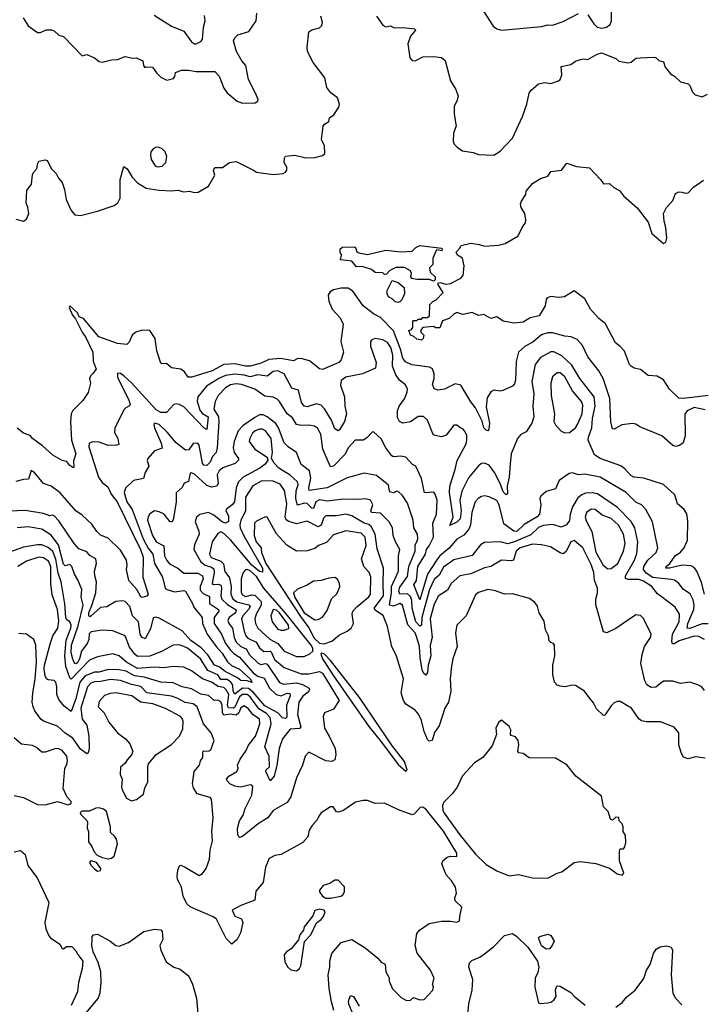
# Model space of a CAD drawing. Extents: x 1603745 to 1745082, y 385868 to 533966.
# Tile 263 of 646: x 1688831 to 1693263, y 420854 to 427243. Entities that reach past the tile are written whole.
import ezdxf

# ---------------------------------------------------------------- set-up
doc = ezdxf.new("R2010")
doc.units = 0

msp = doc.modelspace()

# ---------------------------------------------------------------- linework, layer by layer
at = {"layer": '0CON20XD'}
for points in [[(1692515, 427274.2), (1692552.5, 427215), (1692575, 427193.8), (1692605, 427186.8), (1692635.8, 427194.2), (1692658.4, 427211.6), (1692668.5, 427235), (1692670.5, 427375)], [(1691814.1, 427334.1), (1691901.1, 427201.1), (1691925, 427182.5), (1691955, 427174.4), (1692215, 427197.4), (1692255, 427208.6), (1692285, 427207.5), (1692355, 427229.8), (1692455, 427282.9)], [(1688805, 425949.4), (1688854.3, 425935.7), (1688875, 425948.8), (1688889.2, 425985), (1688884.2, 426024.2), (1688872.5, 426055), (1688876.7, 426135), (1688906.7, 426175), (1688913.3, 426235), (1688919.3, 426250.7), (1688942.5, 426275), (1688947.3, 426312.7), (1688955, 426323.8), (1688995, 426332.5), (1689009.3, 426329.3), (1689035.9, 426275.9), (1689066.7, 426245), (1689082, 426215), (1689106.2, 426186.2), (1689121.8, 426141.8), (1689132.9, 426075), (1689165, 426005.5), (1689187.2, 425977.2), (1689225, 425971.4), (1689335, 425999.2), (1689443.7, 426036.3), (1689466.7, 426053.3), (1689481.3, 426085), (1689482.3, 426205), (1689505, 426290), (1689527.1, 426275), (1689560.9, 426220.9), (1689595, 426184), (1689650.3, 426150.3), (1689734.3, 426135.7), (1689815, 426131.4), (1689855, 426135.8), (1689895, 426126.2), (1689930.7, 426130.7), (1689961.2, 426121.2), (1689987.3, 426122.7), (1690055, 426162.5), (1690095.7, 426234.3), (1690087.5, 426265), (1690095, 426283.8), (1690145, 426284), (1690190, 426315), (1690235, 426322.5), (1690342.5, 426267.5), (1690365, 426252.9), (1690475, 426238.6), (1690540, 426245), (1690555, 426252.5), (1690563, 426267), (1690563.3, 426285), (1690546.4, 426316.4), (1690546.7, 426345), (1690555, 426356.7), (1690615, 426364), (1690685, 426347.1), (1690745, 426348), (1690795, 426362), (1690808.8, 426375), (1690807.1, 426425), (1690787.5, 426465), (1690797.7, 426552.3), (1690805.9, 426564.1), (1690835, 426582.5), (1690840, 426605), (1690867.5, 426625), (1690900, 426675), (1690903.8, 426695), (1690890.8, 426735), (1690849.1, 426769.1), (1690821.8, 426801.8), (1690810, 426865), (1690734, 426964), (1690697.2, 427037.2), (1690693.8, 427065), (1690706.4, 427163.6), (1690724.2, 427175.8), (1690775, 427190), (1690788.8, 427205), (1690793.8, 427225), (1690783.8, 427265)], [(1688853.1, 427255), (1688885, 427203.3), (1688945, 427160), (1688965, 427158.8), (1689002.3, 427177.7), (1689035.9, 427175.9), (1689055, 427170), (1689085, 427141.2), (1689115, 427134), (1689235, 427007.5), (1689266.4, 427016.4), (1689315, 426996), (1689345, 426972), (1689365, 426968), (1689425, 426982), (1689465, 426984), (1689515, 427004.2), (1689565, 426992.5), (1689586.1, 426996.1), (1689630, 426975), (1689632.5, 426945), (1689641.7, 426931.7), (1689655, 426937.5), (1689692.5, 426935), (1689717, 426897), (1689745, 426870), (1689785, 426850), (1689828.3, 426861.7), (1689837, 426873), (1689840.7, 426899.3), (1689880, 426915), (1689925, 426915.7), (1689975, 426905.8), (1690095, 426907.1), (1690125, 426876.7), (1690155, 426798.8), (1690175, 426768), (1690240, 426715), (1690275, 426700.8), (1690357.6, 426702.4), (1690374, 426715), (1690377.1, 426725), (1690360, 426765), (1690314.3, 426855), (1690296, 426945), (1690271.9, 426975), (1690236.9, 427036.9), (1690217.5, 427105), (1690225, 427124), (1690245, 427144), (1690316.7, 427165), (1690364, 427236), (1690368, 427285)], [(1689702.2, 427272.2), (1689815, 427200), (1689895, 427167.1), (1689945, 427100), (1689965, 427086), (1689975, 427086), (1690005, 427100.8), (1690016.7, 427115), (1690021.5, 427195), (1690032.7, 427235), (1690029.1, 427269.1)], [(1691144.5, 427264.5), (1691185, 427206.2), (1691205, 427196.7), (1691235, 427202.5), (1691259.3, 427189.3), (1691315, 427192.5), (1691393, 427183), (1691396.7, 427175), (1691364, 427135), (1691346.7, 427085), (1691360, 426995), (1691375, 426977.5), (1691395, 426976.7), (1691445, 427001.4), (1691515, 427004.2), (1691565, 426997.5), (1691588.8, 426978.8), (1691624, 426845), (1691659.2, 426789.2), (1691673, 426747), (1691665.8, 426715), (1691647.7, 426682.3), (1691647.1, 426635), (1691656.4, 426576.4), (1691660, 426555), (1691643.6, 426506.4), (1691640.8, 426455), (1691647.8, 426435), (1691668.1, 426415), (1691702.7, 426392.7), (1691770.5, 426380.5), (1691805, 426368), (1691905, 426363.8), (1691945, 426390), (1692026.4, 426473.6), (1692090, 426615), (1692118.5, 426695), (1692134.6, 426765.4), (1692145, 426783.8), (1692195, 426826.2), (1692235, 426835.7), (1692275, 426829.2), (1692323.8, 426845), (1692334.4, 426855.6), (1692345.5, 426884.5), (1692340.7, 426939.3), (1692405, 426951.2), (1692435, 426973.8), (1692465.9, 426984.1), (1692485, 426988), (1692515, 426983.8), (1692575, 427019.2), (1692603.4, 427026.6), (1692695, 426990), (1692715, 426973.3), (1692775, 426963.3), (1692795, 426967.5), (1692825, 426992), (1692854.2, 426994.2)], [(1692854.2, 426994.2), (1692945, 426998.8), (1692957.5, 426995), (1692975, 426977.5), (1693005, 426970), (1693016.7, 426935), (1693050.5, 426890.5), (1693075.8, 426875.8), (1693115, 426840), (1693165, 426826.2), (1693175.6, 426815.6), (1693192.7, 426772.7), (1693210, 426755), (1693255, 426741.2), (1693291.2, 426758.8)], [(1689725, 426288.8), (1689755, 426291.8), (1689778.1, 426315), (1689785.7, 426355), (1689774.3, 426384.3), (1689754.3, 426404.3), (1689735, 426414.2), (1689714.5, 426415.5), (1689695, 426405.7), (1689680.9, 426385), (1689677.9, 426365), (1689683.8, 426335), (1689709.2, 426295), (1689725, 426288.8)], [(1693295, 424803.9), (1693134.7, 424784.7), (1693105, 424786), (1693043.8, 424845), (1693005, 424906.7), (1692965, 424928.8), (1692905, 424933.8), (1692855, 424972.5), (1692815, 424980.8), (1692795, 424994.2), (1692785, 425006.2), (1692751.2, 425091.2), (1692725, 425123.3), (1692694, 425145), (1692630, 425270), (1692585, 425304.4), (1692532.2, 425365), (1692495, 425431.2), (1692425, 425483.3), (1692362.5, 425445), (1692325, 425439.5), (1692275, 425446), (1692251.7, 425438.3), (1692243.9, 425426.1), (1692238.8, 425385), (1692198, 425322), (1692141.2, 425308.8), (1692095, 425280.8), (1692034.4, 425274.4), (1691966.1, 425286.1), (1691925, 425313.8), (1691885, 425303.8), (1691839.3, 425329.3), (1691805, 425323.3), (1691765, 425342.5), (1691705, 425330), (1691665, 425343.3), (1691647.5, 425335), (1691615, 425303.3), (1691571.7, 425288.3), (1691555, 425242.5), (1691526.7, 425243.3), (1691515, 425252.5), (1691443.6, 425246.4), (1691430, 425225), (1691433, 425213), (1691450, 425195), (1691447.5, 425175), (1691437, 425163), (1691405, 425170), (1691387, 425187), (1691365, 425196.7), (1691353.8, 425225), (1691369.3, 425230.7), (1691380, 425245), (1691380, 425285), (1691385, 425290), (1691405, 425290), (1691415, 425300), (1691435, 425300), (1691445, 425310), (1691475, 425310), (1691488.3, 425321.7), (1691490, 425395), (1691510, 425415), (1691530, 425425), (1691577, 425473), (1691543, 425523), (1691545, 425532.5), (1691555, 425538), (1691595, 425526.7), (1691625, 425531.2), (1691690, 425565), (1691707, 425583), (1691712.5, 425645), (1691702.5, 425695), (1691670, 425715), (1691660, 425735), (1691683, 425757), (1691693.3, 425776.7), (1691755, 425792.5), (1691810, 425785), (1691845, 425773.3), (1691935, 425779.4), (1691978.9, 425791.1), (1692060.9, 425839.1), (1692096.2, 425905), (1692110, 425925), (1692113.3, 425945), (1692106.2, 425985), (1692082.5, 426025), (1692078, 426045), (1692084.1, 426065.9), (1692111.7, 426108.3), (1692115, 426130), (1692155, 426180), (1692208.3, 426211.7), (1692255, 426227.5), (1692275, 426257.5), (1692343.6, 426266.4), (1692378.3, 426311.7), (1692440.7, 426290.7), (1692525, 426281.2), (1692596.7, 426205), (1692615, 426176.7), (1692655, 426178.8), (1692683.4, 426153.4), (1692718.8, 426135), (1692745, 426100), (1692835, 426022), (1692905, 425928.8), (1692930, 425855), (1693005, 425791.2), (1693020.7, 425799.3), (1693027.5, 425825), (1693019.5, 425895), (1693008.5, 425935), (1693006, 425985), (1693025, 426023.8), (1693065, 426070), (1693082.5, 426115), (1693103.6, 426126.4), (1693123.8, 426123.8), (1693145, 426116), (1693165, 426120), (1693200, 426155), (1693265, 426201.4)], [(1691515, 425546.2), (1691485, 425557.5), (1691405, 425556.2), (1691373.8, 425563.8), (1691366.7, 425575), (1691371.2, 425595), (1691365, 425613.3), (1691325, 425635.8), (1691270, 425635), (1691230, 425615), (1691208.3, 425591.7), (1691195, 425590), (1691185, 425600), (1691135, 425602.5), (1691111.7, 425621.7), (1691051.7, 425641.7), (1691015, 425640), (1690985, 425676.7), (1690910, 425685), (1690917.5, 425715), (1690907.5, 425735), (1690907.5, 425755), (1690923.9, 425766.1), (1690999.3, 425769.3), (1691007.5, 425765), (1691017, 425737), (1691029.3, 425729.3), (1691085, 425720), (1691205, 425747.5), (1691305, 425737.5), (1691375, 425740), (1691400, 425765), (1691425, 425777.5), (1691565, 425760), (1691570, 425755), (1691567, 425743), (1691535, 425750), (1691530, 425745), (1691510, 425695), (1691510, 425655), (1691488.3, 425631.7), (1691492.5, 425605), (1691523.9, 425573.9), (1691523.8, 425555), (1691515, 425546.2)], [(1691283, 425407), (1691265, 425411.2), (1691245, 425432.5), (1691222.5, 425445), (1691212.5, 425465), (1691212.5, 425485), (1691245, 425550), (1691285, 425537.5), (1691322.5, 425505), (1691326.4, 425463.6), (1691307.5, 425425), (1691295, 425412.5), (1691283, 425407)], [(1693275, 424711.4), (1693205, 424725.7), (1693157.9, 424705), (1693144, 424684), (1693146.5, 424543.5), (1693133.5, 424496.5), (1693109.7, 424480.3), (1693085, 424474.3), (1693065, 424480), (1692995, 424543.6), (1692851.1, 424601.1), (1692825, 424619.2), (1692805, 424622.9), (1692735, 424614.3), (1692685, 424586.7), (1692675, 424587.5), (1692663.8, 424633.8), (1692656.1, 424785), (1692614.8, 424914.8), (1692586.4, 424965), (1692515.3, 425055.3), (1692479.5, 425129.5), (1692445, 425167.5), (1692405.6, 425185.6), (1692365, 425188.9), (1692285, 425210), (1692255, 425210.4), (1692215, 425198.5), (1692158.6, 425151.4), (1692107.1, 425125), (1692065.5, 425085), (1692048.7, 425025), (1692046, 424904), (1692040, 424880), (1692025, 424865.6), (1691963.4, 424836.6), (1691945, 424833.3), (1691905, 424839.2), (1691885, 424828), (1691861.1, 424788.9), (1691855, 424730), (1691877.7, 424625), (1691873.3, 424586.7), (1691865, 424576), (1691855, 424579.2), (1691840.5, 424595), (1691828.3, 424638.3), (1691785.8, 424725), (1691755, 424763.1), (1691690.4, 424870.4), (1691655, 424880.4), (1691585, 424844.4), (1691545, 424838.6), (1691517.3, 424847.3), (1691507.5, 424877.5), (1691518.4, 424915), (1691518.3, 424945), (1691507, 424977), (1691487.1, 424987.1), (1691373.1, 425003.1), (1691333, 425023), (1691315.9, 425045.9), (1691300.6, 425105), (1691254.9, 425224.9), (1691169.8, 425309.8), (1691125, 425333.6), (1691057.4, 425385), (1690991.6, 425481.6), (1690959.5, 425500.5), (1690915, 425500.5), (1690865, 425490.8), (1690842.7, 425477.3), (1690831.6, 425455), (1690835.3, 425415.3), (1690857.1, 425365), (1690908.1, 425308.1), (1690927.5, 425267.5), (1690912.6, 425155), (1690929.5, 425085), (1690915.4, 425035), (1690900.7, 425019.3), (1690795, 424972.5), (1690775, 424978), (1690708.7, 425028.7), (1690661.3, 425041.3), (1690635, 425043.5), (1690605, 425028.8), (1690523.6, 425043.6), (1690445, 425036.8), (1690396.1, 425013.9), (1690325, 424995.2), (1690295, 424995.2), (1690225, 425010), (1690155, 425005.6), (1690079.4, 424965), (1689947.4, 424922.6), (1689922.2, 424922.2), (1689898.5, 424958.5), (1689875, 424974.7), (1689815, 424984.5), (1689782.1, 425012.1), (1689755, 425009.4), (1689745, 425014.2), (1689720.8, 425095), (1689710, 425175), (1689675, 425225.8), (1689625, 425229.1), (1689583.2, 425215), (1689559.6, 425195), (1689539.8, 425150.2), (1689525, 425136.2), (1689465, 425141.9), (1689344.3, 425184.3), (1689245, 425303.2), (1689215.5, 425315.5), (1689205, 425341.1), (1689155, 425386.2), (1689151.2, 425375), (1689172.9, 425325), (1689191.8, 425301.8), (1689235, 425215.4), (1689260.3, 425180.3), (1689303.9, 425085), (1689307.7, 425027.7), (1689326, 424975), (1689305, 424946.7), (1689291.2, 424935), (1689283.8, 424915), (1689290, 424885), (1689275, 424823.8), (1689239.1, 424770.9), (1689175, 424706.7), (1689164.5, 424685.5), (1689160.8, 424635), (1689166.3, 424515), (1689193.5, 424425), (1689178.8, 424381.2), (1689182.5, 424337.5), (1689175, 424337.5), (1689155, 424350.6), (1689136.8, 424376.8), (1689105, 424383.1), (1689045, 424416.7), (1688978.6, 424478.6), (1688913.8, 424525), (1688898, 424545), (1688855, 424559.4), (1688815, 424591.5)], [(1693271.5, 423515), (1693251.9, 423591.9), (1693222.3, 423665), (1693205, 423688.3), (1693185, 423699.8), (1693126.3, 423703.7), (1693043.8, 423683.8), (1693020, 423685), (1693022.5, 423695), (1693045.4, 423714.6), (1693080, 423765), (1693115, 423788.7), (1693139.2, 423815), (1693160, 423865), (1693162.1, 423992.1), (1693155.7, 424035.7), (1693140, 424065), (1693095, 424101.2), (1693078.9, 424158.9), (1693005, 424227.8), (1692877.4, 424267.4), (1692813.5, 424273.5), (1692792.9, 424285), (1692755, 424328.8), (1692728.5, 424348.5), (1692595, 424394.6), (1692558.5, 424418.5), (1692515.9, 424515), (1692517.8, 424535), (1692541, 424595), (1692544.8, 424655), (1692561.5, 424735), (1692555.3, 424795), (1692463.2, 424915), (1692411, 425001), (1692345, 425061.8), (1692295, 425086.7), (1692275, 425088.7), (1692208.5, 425051.5), (1692173.9, 425005), (1692152.4, 424895), (1692164.1, 424815), (1692158.8, 424735), (1692164.5, 424665.5), (1692152, 424625), (1692115, 424567.5), (1692079.5, 424550.5), (1692058, 424525), (1692017.5, 424425), (1692010.8, 424359.2), (1692005.4, 424275), (1691992.4, 424215), (1691993.6, 424166.4), (1691985, 424158.9), (1691965, 424179.2), (1691948.3, 424228.3), (1691909.2, 424305), (1691875, 424351.6), (1691845, 424366.1), (1691825, 424362.2), (1691805, 424347.9), (1691740.7, 424269.3), (1691696.4, 424183.6), (1691684.8, 424125), (1691692.7, 424055), (1691686.7, 424005), (1691665, 423982.7), (1691620.5, 423960.5), (1691641.6, 424015), (1691617.8, 424175), (1691620, 424215), (1691655.2, 424324.8), (1691666.7, 424383.3), (1691725, 424490.8), (1691730.9, 424515), (1691728.9, 424545), (1691719.1, 424569.1), (1691705.4, 424585.4), (1691685, 424595.8), (1691665, 424611.2), (1691645, 424611.2), (1691595, 424547.1), (1691565, 424535.8), (1691525, 424543.8), (1691512, 424552), (1691474.6, 424645), (1691449.1, 424669.1), (1691415, 424667.7), (1691365, 424632.4), (1691315.7, 424625.7), (1691294.2, 424635), (1691280.9, 424660.9), (1691279.7, 424705), (1691290.6, 424735), (1691325, 424783.1), (1691342.7, 424825), (1691344.5, 424845), (1691333.1, 424873.1), (1691293.1, 424903.1), (1691269.1, 424939.1), (1691248.6, 424995), (1691250.8, 425065), (1691237.5, 425115), (1691215, 425148.2), (1691185, 425165.9), (1691135, 425173.5), (1691114.6, 425165.4), (1691105.5, 425154.5), (1691106.2, 425125), (1691142, 425018), (1691137.5, 424982.5), (1691053.3, 424945), (1690945, 424922.5), (1690915, 424900.8), (1690910.8, 424870.8), (1690937.1, 424795), (1690938.1, 424735), (1690949.2, 424685), (1690937.1, 424635), (1690905, 424580.8), (1690895, 424575.6), (1690875, 424588.6), (1690852.8, 424645), (1690807.5, 424717.5), (1690785, 424742.2), (1690755, 424750.8), (1690695, 424731.6), (1690675, 424735.3), (1690658.5, 424758.5), (1690639.1, 424839.1), (1690595, 424851.1), (1690545.2, 424945.2), (1690505, 424965.3), (1690475, 424959.6), (1690435, 424928.8), (1690375, 424937.4), (1690325, 424926), (1690285, 424937), (1690225, 424942.4), (1690166, 424934), (1690121.2, 424915), (1690042.5, 424865), (1689985.5, 424795), (1689981.2, 424765), (1690001, 424705), (1690015, 424687.6), (1690051.9, 424665), (1690045, 424584.2), (1690025, 424594.8), (1689895, 424730), (1689865, 424746.6), (1689845, 424750), (1689830, 424745), (1689783.3, 424695), (1689745, 424694.5), (1689715, 424712.2), (1689556.4, 424886.4), (1689505, 424932.8), (1689485, 424946.1), (1689465, 424950), (1689465, 424920.8), (1689535, 424780.4), (1689546.2, 424745), (1689543.1, 424736.9), (1689518, 424725), (1689507.1, 424712.9), (1689446.7, 424595), (1689445.6, 424565), (1689466.9, 424525), (1689473.1, 424486.9), (1689458.9, 424481.1), (1689405, 424480), (1689345, 424501.8), (1689305, 424504.5), (1689281.1, 424495), (1689278.3, 424471.7), (1689341.4, 424275), (1689365, 424240.2), (1689401.8, 424211.8), (1689423, 424165), (1689462.5, 424115), (1689614.4, 423805), (1689630.2, 423755), (1689629.4, 423625), (1689663.6, 423516.4), (1689655, 423502.5), (1689625, 423493.8), (1689615, 423498.8), (1689590.5, 423545), (1689537.5, 423605), (1689522.5, 423675), (1689528, 423705), (1689522.2, 423735), (1689485, 423801.4), (1689405, 423879.4), (1689355, 423899.2), (1689331.2, 423921.2), (1689298.8, 423968.8), (1689235, 424027.5), (1689195.3, 424055.3), (1689092.5, 424172.5), (1689035, 424215.5), (1688985, 424233.9), (1688925, 424306.3), (1688905, 424317.5), (1688888.5, 424261.5), (1688855, 424260), (1688805, 424246.7)], [(1692365, 424562.1), (1692395, 424564.5), (1692435, 424595.4), (1692450.3, 424619.7), (1692477.6, 424685), (1692482.5, 424742.5), (1692473.6, 424765), (1692415.2, 424835), (1692365, 424926), (1692335, 424950.7), (1692315, 424951.5), (1692285, 424925.6), (1692273.8, 424885), (1692276.5, 424805), (1692298.4, 424685), (1692294.7, 424635), (1692303.8, 424615), (1692342, 424572), (1692365, 424562.1)], [(1693295, 423322.9), (1693255, 423323.9), (1693175, 423293.3), (1693159.6, 423295), (1693163.9, 423325), (1693202, 423415), (1693204.8, 423445), (1693198.2, 423478.2), (1693177.3, 423517.3), (1693135.4, 423545.4), (1693105, 423585.6), (1693075.8, 423605.8), (1693055, 423609.6), (1692935, 423623.4), (1692892.5, 423652.5), (1692875.8, 423675), (1692878.4, 423695), (1692903, 423737), (1692957.9, 423785), (1692968.5, 423815), (1692933.8, 423985), (1692890, 424065), (1692861.9, 424095), (1692825, 424112.7), (1692763.3, 424175), (1692594, 424274), (1692495, 424294.7), (1692455, 424288.9), (1692415, 424302.5), (1692392.4, 424297.6), (1692328.1, 424251.9), (1692305, 424198), (1692245, 424180.6), (1692209.8, 424150.2), (1692202.5, 424135), (1692210, 424095), (1692200.7, 424035), (1692185, 424016.8), (1692127, 423983), (1692102.2, 423967.8), (1692055, 423922.1), (1692035, 423924.1), (1691970.6, 423970.6), (1691939.5, 424095), (1691925, 424122.7), (1691875, 424146.7), (1691845, 424152.5), (1691825, 424149.5), (1691802.9, 424135), (1691784.4, 424115), (1691762.3, 424045), (1691753.8, 423965), (1691742.9, 423937.1), (1691711.3, 423898.7), (1691665, 423871.6), (1691615.9, 423814.1), (1691555.5, 423765), (1691535, 423737.1), (1691474.7, 423645.3), (1691425, 423479.5), (1691386.4, 423575), (1691403.3, 423605), (1691411.8, 423695), (1691461, 423775), (1691468.1, 423805), (1691485, 423828.8), (1691513.2, 423885), (1691509.3, 423975), (1691533.6, 424035), (1691538.2, 424125), (1691525.6, 424165), (1691515, 424177.1), (1691455, 424173.3), (1691435.3, 424265), (1691400, 424345), (1691377.2, 424357.2), (1691335, 424404.4), (1691301.4, 424411.4), (1691255, 424407.2), (1691242.5, 424412.5), (1691204.5, 424465), (1691175, 424524), (1691125, 424568.8), (1691115, 424566.2), (1691080.7, 424529.3), (1691058.8, 424515), (1691005, 424514.5), (1690962.7, 424467.3), (1690938, 424422), (1690865, 424346.5), (1690845, 424342), (1690796.7, 424456.7), (1690782.6, 424552.6), (1690762.2, 424592.2), (1690741.2, 424605), (1690705, 424611.8), (1690655, 424608.8), (1690626.4, 424616.4), (1690598.9, 424658.9), (1690564, 424685), (1690516.1, 424765), (1690499.9, 424779.9), (1690474.1, 424794.1), (1690420.7, 424800.7), (1690355.2, 424845.2), (1690269.4, 424875), (1690235, 424880.3), (1690197.5, 424872.5), (1690165, 424853.7), (1690117.9, 424805), (1690097.4, 424765), (1690090.3, 424715), (1690119.2, 424665), (1690122.5, 424635), (1690111.7, 424465), (1690105.2, 424434.8), (1690081.3, 424408.7), (1690065, 424370.8), (1690045, 424351.2), (1690025, 424351.9), (1690015.4, 424365.4), (1689995, 424482.5), (1689985, 424494.2), (1689955, 424492), (1689927.4, 424452.6), (1689905, 424450), (1689845, 424497.9), (1689785.9, 424565.9), (1689735, 424615.9), (1689706, 424624), (1689701.1, 424618.9), (1689703.7, 424595), (1689747, 424495), (1689755, 424462.5), (1689705.7, 424444.3), (1689660.6, 424395), (1689657.5, 424382.5), (1689667.6, 424345), (1689643.8, 424305), (1689633.8, 424266.2), (1689568.2, 424251.8), (1689517.4, 424202.6), (1689507.1, 424175), (1689525.2, 424115), (1689559, 424065), (1689630.6, 423875), (1689663.4, 423813.4), (1689694.8, 423775), (1689705.6, 423715), (1689756.7, 423625), (1689774.1, 423555), (1689786.9, 423545), (1689835, 423530), (1689895, 423538.2), (1689904.6, 423534.6), (1689951.8, 423455), (1689960.2, 423430.2), (1690013.2, 423365), (1690016.9, 423325), (1690046.9, 423256.9), (1690104.4, 423175), (1690140.6, 423135), (1690177.2, 423077.2), (1690205, 423052.4), (1690255, 423029.5), (1690326, 422965), (1690337.3, 422942.7), (1690305, 422953.1), (1690265, 422954.4), (1690243.5, 422973.5), (1690163.5, 423013.5), (1690125, 423043.5), (1690093, 423055), (1690051.5, 423121.5), (1690007.2, 423167.2), (1689940.6, 423215), (1689885, 423278.5), (1689735, 423358.7), (1689713.8, 423366.2), (1689695, 423362.5), (1689679.4, 423290.6), (1689645, 423224.7), (1689625, 423234.2), (1689612.5, 423255)], [(1693271.3, 423221.3), (1693235, 423240.5), (1693205, 423242.7), (1693106.9, 423213.1), (1693075, 423192.9), (1693064, 423194), (1693058.8, 423208.8), (1693062.4, 423255), (1693106.9, 423335), (1693109, 423385), (1693080, 423430), (1692990.7, 423499.3), (1692966.5, 423516.5), (1692928.8, 423565), (1692875, 423600.2), (1692845, 423610.4), (1692775, 423610.6), (1692758, 423618), (1692759.3, 423635), (1692817.8, 423735), (1692831.5, 423778.5), (1692838.3, 423855), (1692818.4, 423945), (1692795, 423986.2), (1692707.2, 424077.2), (1692576.6, 424166.6), (1692545, 424172.2), (1692499.9, 424170.1), (1692475, 424160.8), (1692450.4, 424139.6), (1692415, 424081.5), (1692399.2, 424035), (1692396.6, 423993.4), (1692376, 423965), (1692341.1, 423951.1), (1692287.2, 423967.2), (1692225, 423960.5), (1692195, 423947), (1692145, 423899.7), (1692043.4, 423856.6), (1691995, 423840.9), (1691945, 423854.7), (1691845, 423850.5), (1691818.1, 423835), (1691764.8, 423765.2), (1691645, 423738), (1691579.4, 423690.6), (1691550.9, 423639.1), (1691518.5, 423611.5), (1691487.1, 423545), (1691438.6, 423365), (1691435, 423313.8), (1691425, 423307.6), (1691398.6, 423335), (1691374.4, 423425), (1691374, 423475), (1691365, 423500.5), (1691345, 423517.6), (1691295.2, 423515.2), (1691289.3, 423535), (1691295, 423559.7), (1691345, 423630.9), (1691353.9, 423695), (1691394.8, 423795), (1691394.8, 423835), (1691406.1, 423855), (1691412.6, 423875), (1691410.9, 423905), (1691386.5, 423945), (1691382.4, 423995), (1691346.2, 424105), (1691312.9, 424155), (1691285, 424181.9), (1691275, 424183.5), (1691255, 424173.6), (1691235, 424176.2), (1691227.8, 424185), (1691222.6, 424222.6), (1691144.7, 424284.7), (1691065, 424300.9), (1690955, 424270.4), (1690823.9, 424206.1), (1690708.3, 424188.3), (1690704.7, 424204.7), (1690718.9, 424268.9), (1690710, 424315), (1690655, 424355.8), (1690625, 424434.2), (1690570.5, 424470.5), (1690545, 424497.9), (1690509, 424595), (1690491.6, 424621.6), (1690435, 424666.9), (1690408.2, 424678.2), (1690385, 424677.8), (1690355, 424662.1), (1690280.2, 424609.8), (1690247.5, 424575), (1690221.4, 424505), (1690213.9, 424465), (1690221.1, 424435), (1690248.5, 424395), (1690248.5, 424385), (1690227.2, 424362.8), (1690148.6, 424335), (1690123.5, 424315), (1690111.1, 424288.9), (1690116.6, 424235), (1690108.6, 424215), (1690075, 424210.6), (1690045, 424220.7), (1689965, 424293.6), (1689945, 424302.9), (1689935, 424301.2), (1689925, 424246), (1689898, 424235), (1689883.3, 424206.7), (1689845, 424173.3), (1689845, 424112.5), (1689825, 423997.5), (1689816.7, 423983.3), (1689805, 423985.8), (1689767.3, 424035), (1689735, 424050.3), (1689704.7, 424055.3), (1689674.3, 424035.7), (1689663.1, 424016.9), (1689660.2, 423995), (1689691.9, 423895), (1689715.6, 423855.6), (1689765, 423828.2), (1689769.8, 423765), (1689783.7, 423733.7), (1689802.1, 423712.1), (1689855.5, 423685), (1689895, 423651.5), (1689985, 423650.6), (1690016.9, 423635), (1690019.2, 423615), (1690001.3, 423565), (1690001.3, 423541.3), (1690019.3, 423519.3), (1690060.6, 423500.6), (1690062.2, 423455), (1690120.6, 423415), (1690122.8, 423405), (1690091.2, 423365), (1690091.5, 423325), (1690140, 423255), (1690165.8, 423195.8), (1690200.2, 423150.2), (1690219.7, 423129.7), (1690255, 423107.4), (1690344.1, 423005), (1690375, 422984.3), (1690415, 422969.7), (1690449.4, 422905), (1690494.4, 422864.4), (1690525, 422854.8), (1690565, 422873.7), (1690581.9, 422871.9), (1690584, 422855), (1690560.1, 422795), (1690563.3, 422716.7), (1690555, 422709.2), (1690535, 422712.5), (1690505, 422746.5), (1690420.3, 422790.3), (1690345, 422879.2), (1690315, 422903.6), (1690275, 422905.7), (1690225, 422867.6), (1690215.3, 422885.3), (1690212.8, 422925), (1690200.2, 422945), (1690175, 422961.6), (1690135, 422960.7), (1690115, 422991), (1690050.3, 423020.3), (1690002.9, 423095), (1689918.7, 423165), (1689895, 423176.7), (1689865, 423185.8), (1689824.7, 423185.3), (1689755, 423146.5), (1689675, 423112.9), (1689595, 423110.7), (1689577.1, 423125), (1689541.7, 423171.7), (1689514.7, 423244.7), (1689435, 423276.5), (1689365, 423282.2), (1689295, 423271.9), (1689281.1, 423258.9), (1689278.8, 423221.2), (1689268.7, 423195), (1689230.6, 423145), (1689218.4, 423095), (1689205, 423070.4), (1689195, 423062.9), (1689186.6, 423066.6), (1689175, 423092.7), (1689164.7, 423135), (1689166, 423185), (1689209.1, 423310.9), (1689242.6, 423445), (1689230, 423495), (1689233.1, 423545), (1689208.2, 423608.2), (1689185.8, 423645), (1689168.8, 423695), (1689155, 423706.9), (1689125, 423700), (1689115, 423710.6), (1689081.2, 423835), (1689035, 423898.3), (1688975, 423936.5), (1688885, 423952.5), (1688813.3, 423945)], [(1693270, 422890), (1693253.3, 422915), (1693228, 422928), (1693175, 422944.3), (1693115, 422935.6), (1693065, 422951.9), (1693005, 422950), (1692979.6, 422930.4), (1692955, 422912.5), (1692925, 422909.2), (1692896.1, 422926.1), (1692883.1, 422953.1), (1692858.7, 423065), (1692866.2, 423123.8), (1692880.9, 423175), (1692920.6, 423235), (1692924.4, 423255), (1692875, 423357.1), (1692855, 423378), (1692825, 423381.2), (1692696.5, 423293.5), (1692637.5, 423265), (1692615, 423270), (1692566.4, 423446.4), (1692566.2, 423483.8), (1692577.3, 423525), (1692578.1, 423555), (1692558.2, 423605), (1692554.1, 423655), (1692536.9, 423706.9), (1692482.3, 423815), (1692425, 423862.5), (1692405, 423854.2), (1692375, 423791.2), (1692355, 423777.8), (1692335, 423783.6), (1692271.7, 423821.7), (1692215, 423835.8), (1692155, 423839.6), (1692075, 423815.8), (1692050, 423795), (1692033.5, 423736.5), (1692017.7, 423732.3), (1691955, 423735.9), (1691885, 423694.5), (1691845, 423685.3), (1691755, 423648.1), (1691685, 423635.3), (1691628.8, 423585), (1691605, 423541.4), (1691545, 423502.3), (1691515.8, 423444.2), (1691491.1, 423355), (1691504.8, 423235), (1691492.9, 423185), (1691495.5, 423114.5), (1691479.3, 423055), (1691475, 423006.2), (1691465, 422990), (1691450.9, 423000.9), (1691440.3, 423025), (1691426.7, 423105), (1691423, 423175), (1691406.6, 423233.4), (1691394.8, 423265), (1691347.2, 423317.2), (1691312.5, 423445), (1691295, 423453.9), (1691255, 423437.3), (1691228.8, 423445), (1691241.8, 423525), (1691241.9, 423565), (1691286.3, 423663.7), (1691287.1, 423765), (1691295.8, 423805.8), (1691268.1, 423855), (1691253.2, 423896.8), (1691247.9, 423945), (1691226.4, 423985), (1691170.6, 424040.6), (1691111.8, 424045), (1691107.9, 424055), (1691120.9, 424095), (1691105, 424126.2), (1691074.5, 424134.5), (1691025, 424129.2), (1690927.4, 424132.6), (1690825, 424118.4), (1690775, 424128.1), (1690751.5, 424115), (1690735, 424071.2), (1690725, 424073), (1690695, 424104.2), (1690675, 424104.8), (1690635, 424092.3), (1690628.8, 424098.8), (1690621.7, 424135), (1690624.2, 424185), (1690635.6, 424225), (1690632.5, 424245), (1690585, 424287.9), (1690511.9, 424331.9), (1690480, 424365), (1690463.8, 424395), (1690470.4, 424435), (1690460.6, 424525), (1690425, 424575.3), (1690405, 424585.9), (1690385, 424585.9), (1690357.7, 424575), (1690341.1, 424558.9), (1690322.7, 424525), (1690319.3, 424505), (1690355, 424455.8), (1690434.2, 424405), (1690439.2, 424385), (1690421.7, 424358.3), (1690388.1, 424331.9), (1690278.8, 424275), (1690250, 424245), (1690234.3, 424205.7), (1690223.1, 424115), (1690207.8, 424095), (1690168.9, 424065), (1690167.9, 424055), (1690185.4, 424024.6), (1690185, 423986.7), (1690165, 423976), (1690145, 423982.5), (1690088.9, 424028.9), (1690055, 424045.3), (1689998.1, 424031.9), (1689976.7, 424015), (1689968.8, 423985), (1689992.9, 423925), (1689994.1, 423905), (1689964.1, 423835), (1689960, 423805), (1690005.3, 423725), (1690034.2, 423704.2), (1690075, 423689.8), (1690088.8, 423678.8), (1690091.5, 423655), (1690079.2, 423585), (1690088, 423578), (1690120, 423580), (1690135, 423574.6), (1690140.1, 423555), (1690134.2, 423505), (1690142, 423482), (1690177.6, 423447.6), (1690233.3, 423413.3), (1690230.3, 423395), (1690187.8, 423365), (1690179.1, 423345), (1690187, 423325), (1690211.2, 423295), (1690221, 423235), (1690234.8, 423205), (1690265, 423176.6), (1690299.6, 423159.6), (1690320.8, 423120.8), (1690376.6, 423066.6), (1690395, 423058.3), (1690425, 423065.2), (1690435, 423060.8), (1690515, 422942.2), (1690541.9, 422931.9), (1690625, 422940.4), (1690665, 422930.3), (1690706.7, 422905), (1690710.4, 422895), (1690700.6, 422879.4), (1690665.6, 422854.4), (1690640.4, 422815), (1690632.3, 422735), (1690653.1, 422655), (1690645.3, 422644.7), (1690585, 422638.9), (1690535, 422576.7), (1690513.1, 422515), (1690498.4, 422405), (1690479.8, 422335), (1690455, 422303.3), (1690427.2, 422365), (1690429.1, 422375), (1690450.3, 422395), (1690448.8, 422465), (1690420.6, 422525), (1690461.4, 422675), (1690454.5, 422715), (1690430.3, 422740.3), (1690380.9, 422770.9), (1690325, 422849.5), (1690305, 422865.1), (1690275, 422865.3), (1690255, 422848.9), (1690225, 422781.7), (1690213.8, 422776.2), (1690185, 422778.5), (1690177.6, 422795), (1690186.5, 422865), (1690170, 422895), (1690155, 422909.7), (1690116.9, 422916.9), (1690075, 422944.1), (1690015.4, 422965.4), (1689945, 423018.4), (1689895, 423042.7), (1689825, 423045.8), (1689765, 423037.4), (1689705, 423042), (1689595, 423032.1), (1689522.8, 423075), (1689475, 423115.8), (1689435, 423129.1), (1689335, 423109.4), (1689282.7, 423087.3), (1689163.3, 422963.3), (1689155, 422972.5), (1689129, 423045), (1689122.6, 423115), (1689132.8, 423217.2), (1689162.3, 423295), (1689163.3, 423313.3), (1689156.6, 423336.6), (1689135, 423351.2), (1689130, 423365), (1689122.2, 423452.2)], [(1693275, 422452), (1693215, 422460.8), (1693165, 422447.5), (1693135, 422458.8), (1693120.9, 422480.9), (1693105, 422537.5), (1693103.6, 422615), (1693075, 422653.1), (1692985, 422687.3), (1692895, 422687.7), (1692863.4, 422693.4), (1692845, 422705.7), (1692796.9, 422775), (1692725, 422819.4), (1692705, 422820), (1692685, 422810), (1692665, 422790), (1692625, 422730), (1692615, 422728.8), (1692571.2, 422771.2), (1692550.9, 422810.9), (1692524, 422845), (1692493.3, 422885), (1692435, 422923.8), (1692415, 422925.8), (1692365, 422914.3), (1692335, 422918.1), (1692315, 422926), (1692298, 422945), (1692286.9, 422995), (1692287.8, 423055), (1692301.1, 423115), (1692298, 423185), (1692292.5, 423195), (1692275, 423201.2), (1692263.4, 423213.4), (1692258.6, 423245), (1692240.6, 423285), (1692230.5, 423340.5), (1692199.2, 423395), (1692187.9, 423437.9), (1692170.9, 423460.9), (1692136.4, 423486.4), (1692026.7, 423516.7), (1691975, 423516.2), (1691915, 423537.7), (1691865, 423544.6), (1691805, 423525.5), (1691785, 423510), (1691725, 423374.2), (1691664.2, 423315), (1691656.9, 423265), (1691667.5, 423175), (1691638.5, 423095), (1691631.3, 423048.7), (1691621.9, 422968.1), (1691625.3, 422885), (1691610, 422815), (1691586.7, 422775), (1691549.5, 422660.5), (1691521.2, 422618.8), (1691505, 422566.2), (1691485, 422562.2), (1691475, 422572.9), (1691453.8, 422625), (1691436.2, 422696.2), (1691416.7, 422736.7), (1691395, 422762.5), (1691335, 422802.5), (1691320, 422825), (1691304, 422875), (1691320, 422965), (1691273, 423113), (1691243.1, 423175), (1691215.5, 423305), (1691187.4, 423377.4), (1691138.7, 423408.7), (1691128.6, 423425), (1691189, 423505), (1691187, 423585), (1691189.1, 423685), (1691148.8, 423808.8), (1691134.8, 423905), (1691108.6, 423955), (1691095, 423968.1), (1691065, 423976.3), (1690983.5, 424023.5), (1690945, 424034), (1690885, 424022.9), (1690815, 424024.5), (1690801.5, 424008.5), (1690785, 423963.8), (1690765, 423951.6), (1690695, 423989.7), (1690625, 423972.2), (1690575, 423986.2), (1690558, 423998), (1690551.2, 424015), (1690562.5, 424102.5), (1690548, 424188), (1690519.5, 424229.5), (1690475, 424248.7), (1690399.6, 424250.4), (1690342.6, 424217.4), (1690294.8, 424145), (1690294.4, 424054.4), (1690264.7, 423994.7), (1690258.4, 423965), (1690261.2, 423945), (1690283.7, 423893.7), (1690404.6, 423685), (1690405, 423657.5), (1690385, 423662.7), (1690335, 423704.3), (1690197.6, 423867.6), (1690155, 423908.7), (1690135, 423920.3), (1690115, 423910), (1690078.7, 423855), (1690061.1, 423775), (1690072.8, 423752.8), (1690135, 423728.5), (1690151.8, 423711.8), (1690161.6, 423661.6), (1690191.7, 423621.7), (1690201.6, 423565), (1690200.5, 423515), (1690211.9, 423485), (1690238.8, 423465), (1690315.7, 423445.7), (1690324.2, 423435), (1690315.2, 423415), (1690277.6, 423375), (1690269.4, 423355), (1690286.9, 423275), (1690296.7, 423245), (1690308.9, 423228.9), (1690364.3, 423204.3), (1690385, 423166.2), (1690412.8, 423142.8), (1690455, 423145.5), (1690461, 423141), (1690482, 423092), (1690545, 423040.5), (1690655, 422999.3), (1690705, 422998.7), (1690775, 423013.9), (1690795, 423003.6), (1690902.2, 422825), (1690865, 422770), (1690806.7, 422745), (1690797.3, 422722.7), (1690806.4, 422645), (1690837.5, 422595), (1690875.5, 422515), (1690880.9, 422475), (1690875, 422441.2), (1690855, 422429.5), (1690815, 422433.1), (1690705, 422490), (1690682.5, 422465), (1690664.3, 422405.7), (1690625.5, 422324.5), (1690589.1, 422200.9), (1690565.4, 422164.6), (1690475, 422112.5), (1690439.2, 422065), (1690376.2, 422025), (1690275, 421942.5), (1690256.7, 421936.7), (1690250.8, 421940.8), (1690244.2, 421955), (1690242.2, 421995), (1690255.5, 422044.5), (1690278.6, 422081.4), (1690292, 422125), (1690335, 422210.6), (1690343.3, 422265), (1690336.7, 422276.7), (1690325, 422277.9), (1690265, 422264.1), (1690225, 422269.3), (1690192.5, 422285), (1690175, 422303.8), (1690172.5, 422315), (1690185.8, 422335), (1690239.4, 422365), (1690246.7, 422385), (1690242.5, 422405), (1690260, 422445), (1690299, 422501), (1690313.6, 422536.4), (1690358.8, 422595), (1690375.7, 422635), (1690387.6, 422675), (1690386.2, 422705), (1690342.8, 422735), (1690315, 422771.3), (1690285, 422790.8), (1690265, 422777.8), (1690251.7, 422745), (1690235, 422730.2), (1690195, 422736.4), (1690155, 422730.6), (1690145.4, 422745.4), (1690143, 422793), (1690135, 422816.4), (1690115, 422827.5), (1690091.2, 422825), (1690055, 422857.6), (1690005, 422866.7), (1689945, 422901.6), (1689885, 422914.8), (1689825, 422939.6), (1689745, 422944.4), (1689637.2, 422977.2), (1689575, 422984.5), (1689521.2, 423015), (1689475, 423024.5), (1689405, 423025.5), (1689345, 423009), (1689315, 423010), (1689255, 422984.8), (1689220.9, 422945), (1689195, 422835.5), (1689165, 422754.4), (1689119.5, 422789.5), (1689085, 422832.5), (1689071.9, 422865), (1689071.7, 422915), (1689065, 422944.4), (1689055, 422954.6), (1689015, 422960), (1689005, 422966.7), (1688995.2, 422985.2), (1688990.3, 423030.3), (1688991.5, 423055), (1689030.4, 423199.6), (1689045.5, 423244.5), (1689078, 423295), (1689085, 423342.5), (1689076.1, 423415), (1689040.7, 423510.7), (1689033.4, 423583.4), (1689032.3, 423695), (1689018.4, 423728.4), (1688985, 423752), (1688955, 423754.4), (1688875, 423729.7), (1688817.7, 423695)], [(1689612.5, 423255), (1689600, 423335), (1689561.5, 423375), (1689545, 423435.6), (1689515, 423467.8), (1689495, 423471.9), (1689455, 423467.2), (1689395, 423434.2), (1689355, 423429.6), (1689295, 423374.7), (1689285, 423369.1), (1689278.5, 423375), (1689279, 423395), (1689299.2, 423440.8), (1689323.9, 423525), (1689329, 423595), (1689317.1, 423635), (1689315.3, 423664.7), (1689328.7, 423715), (1689325.2, 423745), (1689286.4, 423766.4), (1689265, 423790), (1689215, 423808.6), (1689183.2, 423845), (1689085, 423991.8), (1689055, 424022.9), (1689045, 424028.6), (1689025, 424023.5), (1688985, 424038.8), (1688865, 424059), (1688709.2, 424050.8)], [(1692645, 423679.4), (1692665, 423681.4), (1692708.7, 423715), (1692746.6, 423795), (1692755.7, 423845), (1692744.8, 423905), (1692712.5, 423962.5), (1692665, 424005.8), (1692607.7, 424027.7), (1692562, 424065), (1692535, 424067.9), (1692505, 424044.4), (1692496.7, 424015), (1692505, 423987.1), (1692541.3, 423921.3), (1692567.1, 423787.1), (1692613.8, 423703.8), (1692645, 423679.4)], [(1690805, 423193.6), (1690855, 423209.5), (1690905, 423251.9), (1690954.4, 423275.6), (1690978.8, 423295), (1690994.2, 423325.8), (1690987.3, 423385), (1690990.5, 423405), (1691016.2, 423433.8), (1691095, 423498.2), (1691106.1, 423515), (1691107.6, 423627.6), (1691095.7, 423655.7), (1691062.9, 423695), (1691046.7, 423745), (1691078, 423832), (1691071, 423885), (1691045, 423910.6), (1690945, 423927.2), (1690865, 423900), (1690818.9, 423851.1), (1690768.8, 423831.2), (1690745, 423812.5), (1690695, 423797.5), (1690625, 423794.3), (1690563.3, 423833.3), (1690496, 423906), (1690435, 424014.3), (1690425, 424018.1), (1690396.8, 424003.2), (1690365, 423990), (1690352, 423975), (1690351.5, 423895), (1690363.8, 423855), (1690395.5, 423815), (1690398.2, 423785), (1690426.7, 423715), (1690650.4, 423370.4), (1690705, 423297.1), (1690739.4, 423229.4), (1690775, 423197.5), (1690805, 423193.6)], [(1689122.2, 423452.2), (1689098.4, 423595), (1689080.9, 423650.9), (1689065, 423742.7), (1689045, 423791.9), (1689015, 423818.8), (1688975, 423835.7), (1688945, 423836.3), (1688855, 423820.3), (1688765, 423786.8)], [(1690625, 423111.6), (1690675, 423111.8), (1690712.2, 423127.8), (1690731.1, 423145), (1690731.5, 423165), (1690721.1, 423185), (1690558.7, 423388.7), (1690413.3, 423553.3), (1690365, 423631), (1690325, 423666.4), (1690305, 423674.7), (1690295, 423672.7), (1690279.2, 423655), (1690265.7, 423615), (1690265.6, 423525.6), (1690275, 423510), (1690295, 423501), (1690335, 423510.9), (1690355, 423509), (1690397.1, 423467.1), (1690396.1, 423445), (1690364.8, 423385), (1690356.1, 423355), (1690359.7, 423325), (1690374.1, 423295), (1690452.9, 423222.9), (1690505.4, 423195.4), (1690545.9, 423145.9), (1690625, 423111.6)], [(1690745, 423348.5), (1690765, 423350.5), (1690793, 423367), (1690825, 423408.8), (1690851.4, 423485), (1690885.3, 423514.7), (1690895.4, 423534.6), (1690905.8, 423565), (1690904.2, 423584.2), (1690892.3, 423612.3), (1690875, 423624), (1690835, 423620), (1690786.3, 423603.7), (1690735, 423600.6), (1690695, 423573.1), (1690631.7, 423548.3), (1690606, 423525), (1690615, 423494.6), (1690675, 423395.2), (1690745, 423348.5)], [(1690525, 423281.2), (1690545, 423282.5), (1690575, 423292.5), (1690574.2, 423315), (1690515, 423394.1), (1690495, 423411.3), (1690475, 423416.1), (1690458.8, 423375), (1690467.6, 423335), (1690505, 423288.5), (1690525, 423281.2)], [(1690867.3, 420815), (1690851.3, 420871.3), (1690837.7, 420957.7), (1690831.6, 421045), (1690841.1, 421095), (1690841.2, 421135), (1690854.7, 421185), (1690914.1, 421255.9), (1690985, 421274.2), (1691071.3, 421221.3), (1691153.2, 421153.2), (1691175, 421127.5), (1691200, 421115), (1691204, 421065), (1691225.9, 421025.9), (1691226.7, 421005), (1691248, 420955), (1691305, 420898), (1691338.8, 420878.8), (1691365, 420882), (1691385, 420898), (1691425, 420884.2), (1691453.6, 420886.4), (1691510, 420945), (1691513.3, 420965), (1691508, 420985), (1691518, 421025), (1691493.3, 421075), (1691407, 421187), (1691394.4, 421235), (1691406.2, 421313.8), (1691422.5, 421335), (1691485, 421378.6), (1691565, 421392.9), (1691625, 421394.3), (1691665, 421388), (1691683.3, 421395), (1691683.9, 421426.1), (1691696.7, 421485), (1691653.8, 421525), (1691651.2, 421545), (1691662.9, 421575), (1691657.1, 421615), (1691633.4, 421653.4), (1691596, 421695), (1691568, 421765), (1691574, 421785), (1691601.7, 421808.3), (1691625, 421816), (1691665, 421813.8), (1691665.5, 421834.5), (1691578, 421978), (1691465, 422121.1), (1691445, 422133.3), (1691428.2, 422131.8), (1691389.5, 422090.5), (1691375, 422083.3), (1691286.1, 422116.1), (1691195, 422158.8), (1691135, 422157.5), (1691085, 422175.8), (1691057.3, 422177.3), (1691007.5, 422165), (1690925, 422108.8), (1690895, 422100), (1690884.1, 422104.1), (1690862.5, 422135), (1690845, 422136.2), (1690784.4, 422095.6), (1690770, 422075), (1690759.7, 422050.3), (1690726, 422015), (1690707.5, 421985), (1690699.2, 421940.8), (1690667.1, 421905), (1690525, 421825.6), (1690485, 421820.8), (1690448.7, 421801.3), (1690424.2, 421745), (1690410, 421645), (1690360.9, 421589.1), (1690355, 421530), (1690265, 421495.6), (1690207.5, 421465), (1690225, 421426.7), (1690269.1, 421409.1), (1690277.1, 421385), (1690261.4, 421318.6), (1690241.2, 421275), (1690205.9, 421244.1), (1690170.3, 421280.3), (1690107.2, 421407.2), (1690085, 421422.2), (1689936.2, 421486.2), (1689915, 421505.6), (1689890.9, 421555), (1689879.5, 421615), (1689865.6, 421645), (1689853.3, 421665), (1689851.1, 421685), (1689855.7, 421725), (1689867.7, 421752.3), (1689875, 421756.2), (1689904.3, 421744.3), (1689995, 421690), (1690015, 421703.8), (1690038.9, 421735), (1690061.5, 421795), (1690065.4, 421855), (1690080.9, 421915), (1690075.5, 421975), (1690085.5, 422065), (1690074.3, 422184.3), (1690065, 422197.1), (1689980.6, 422220.6), (1689958.3, 422258.3), (1689951.2, 422285), (1689962.5, 422365), (1689997.5, 422405), (1690001.9, 422435), (1690017.3, 422455), (1690018.2, 422491.8), (1690025, 422498.9), (1690055, 422496.9), (1690069.2, 422505), (1690090.8, 422565), (1690071.4, 422615), (1690023.3, 422673.3), (1689980.6, 422785), (1689955, 422803.8), (1689903.5, 422813.5), (1689851.5, 422841.5), (1689815, 422853.4), (1689655, 422874.4), (1689615, 422915.2), (1689555, 422928.6), (1689485, 422955.9), (1689419, 422961), (1689355, 422947.9), (1689315, 422946.7), (1689291.6, 422938.4), (1689271.2, 422915), (1689226, 422775), (1689234.8, 422705), (1689265.3, 422665), (1689278.1, 422595), (1689281.6, 422515), (1689273.5, 422486.5), (1689265, 422479.2), (1689225, 422508.8), (1689175, 422580), (1689125, 422612.5), (1689075, 422659.6), (1688985, 422692.3), (1688967.5, 422705), (1688928.8, 422758.8), (1688917.3, 422785), (1688912.2, 422815), (1688916.5, 422873.5), (1688931.6, 422965), (1688939.4, 423075), (1688936.1, 423185), (1688921.3, 423221.3), (1688875, 423255.6), (1688825, 423260)], [(1691335, 422367.5), (1691342.5, 422375), (1691325, 422430), (1691248.8, 422528.8), (1691033, 422845), (1690845, 423084.4), (1690805, 423128), (1690788.3, 423131.7), (1690783.3, 423125), (1690795, 423096.7), (1690864.4, 422985), (1691095, 422656.1), (1691176.1, 422556.1), (1691285, 422411.2), (1691335, 422367.5)], [(1689555, 422173.8), (1689587, 422183), (1689633.2, 422216.8), (1689641.4, 422258.6), (1689661.2, 422295), (1689660.8, 422395), (1689666, 422415), (1689715.4, 422474.6), (1689815, 422538.9), (1689866.7, 422595), (1689889.4, 422640.6), (1689890.2, 422690.2), (1689885, 422709.2), (1689872.4, 422722.4), (1689775, 422773.5), (1689694.6, 422804.6), (1689613.6, 422813.6), (1689557.1, 422855), (1689454.1, 422875.9), (1689418.1, 422871.9), (1689381.2, 422858.8), (1689345, 422818.8), (1689339.2, 422785), (1689378.6, 422745), (1689409.4, 422685), (1689465.4, 422615.4), (1689517.4, 422577.4), (1689544.4, 422545), (1689564, 422495), (1689556.6, 422473.4), (1689528.5, 422441.5), (1689515, 422418.8), (1689485, 422392.5), (1689482, 422345), (1689495.6, 422315), (1689490.6, 422265), (1689495.7, 422245), (1689522.5, 422192.5), (1689555, 422173.8)], [(1692255, 421672), (1692315, 421706), (1692345.6, 421714.4), (1692425, 421773.3), (1692465, 421780), (1692567, 421767), (1692655, 421736.7), (1692705, 421700), (1692737.5, 421692.5), (1692747.5, 421705), (1692720, 421785), (1692718.8, 421845), (1692725, 421862.5), (1692745, 421863.3), (1692753.3, 421875), (1692760, 421905), (1692759.3, 421949.3), (1692742.5, 421975), (1692743.3, 422005), (1692736.7, 422025), (1692717.5, 422045), (1692715, 422066.7), (1692695, 422068.8), (1692675, 422050), (1692661.2, 422055), (1692646.2, 422105), (1692616.7, 422135), (1692603.3, 422205), (1692436.7, 422335), (1692379.1, 422409.1), (1692305, 422451.2), (1692135, 422454), (1692095, 422481.2), (1692066.4, 422486.4), (1692061.2, 422495), (1692067.3, 422537.3), (1692063.8, 422565), (1692045, 422588.8), (1692018.3, 422598.3), (1692012.5, 422605), (1692016.2, 422635), (1692005, 422656.7), (1691955, 422697.5), (1691935, 422682.5), (1691917.5, 422645), (1691922, 422605), (1691895, 422531.2), (1691833.6, 422456.4), (1691778.9, 422421.1), (1691702.4, 422337.6), (1691667.4, 422262.6), (1691635, 422218.9), (1691580, 422165), (1691571.4, 422145), (1691573.8, 422115), (1691582.7, 422095), (1691684.1, 421954.1), (1691785, 421827.9), (1691855, 421760.6), (1691925, 421720), (1692005, 421687.1), (1692065, 421696.9), (1692155, 421674.2), (1692255, 421672)], [(1689145, 422147.5), (1689155, 422152.5), (1689165, 422160), (1689165, 422170), (1689138, 422198), (1689111.4, 422255), (1689123.3, 422385), (1689137.1, 422412.9), (1689140, 422435), (1689135.3, 422465.3), (1689105, 422501.1), (1689085, 422512.2), (1689065, 422514.4), (1688995, 422491.1), (1688975, 422491.1), (1688940, 422520), (1688913.4, 422533.4), (1688842.7, 422542.7), (1688795, 422583.1)], [(1688795, 422208), (1688855, 422197.1), (1688945, 422150.8), (1688995, 422149.2), (1689075, 422169.2), (1689145, 422147.5)], [(1689405, 421797.1), (1689425, 421802), (1689444, 421816), (1689464, 421895), (1689457.5, 421925), (1689446, 421945), (1689418.3, 421968.3), (1689420, 422005), (1689394, 422105), (1689375, 422120.6), (1689345, 422128.6), (1689325, 422126.2), (1689283, 422107), (1689232.5, 422107.5), (1689223.6, 422096.4), (1689226.7, 422085), (1689265.9, 422045.9), (1689270, 422035), (1689267, 421997), (1689276.7, 421975), (1689277.7, 421907.7), (1689299.2, 421879.2), (1689313.3, 421843.3), (1689333, 421823), (1689366.2, 421806.2), (1689405, 421797.1)], [(1688795, 421844), (1688835, 421851.2), (1688867, 421827), (1688884.2, 421755), (1688944.3, 421675), (1689018.6, 421515), (1688994, 421385), (1689000, 421345), (1689018.8, 421298.8), (1689030, 421285), (1689091.2, 421245), (1689105, 421216.7), (1689115, 421214), (1689135, 421230), (1689168.8, 421228.8), (1689195, 421201.2), (1689207.8, 421177.8), (1689240, 421135), (1689235.9, 421085.9), (1689211.4, 420995), (1689205.6, 420935), (1689165, 420847.5)], [(1689335, 421717.5), (1689355, 421722.5), (1689356.2, 421735), (1689328.8, 421775), (1689295, 421785.8), (1689288.3, 421781.7), (1689284, 421775), (1689294, 421755), (1689315, 421733.3), (1689335, 421717.5)], [(1690815, 421543.1), (1690845, 421543.3), (1690913.9, 421556.1), (1690925.8, 421564.2), (1690936.2, 421585), (1690935.7, 421615.7), (1690895, 421658.8), (1690875, 421658.8), (1690841.7, 421638.3), (1690797.5, 421625), (1690773.8, 421595), (1690774, 421585), (1690794, 421555), (1690815, 421543.1)], [(1690625, 421072.5), (1690645, 421086.7), (1690653.3, 421105), (1690678.3, 421261.7), (1690717.5, 421305), (1690755, 421382.5), (1690786.2, 421405), (1690801.2, 421425), (1690811.2, 421455), (1690805.6, 421465.6), (1690775, 421470.9), (1690745, 421462), (1690732.3, 421427.7), (1690675, 421357.5), (1690670, 421335), (1690646.7, 421305), (1690638.3, 421271.7), (1690590, 421215), (1690560, 421195), (1690546.2, 421175), (1690549.5, 421129.5), (1690570, 421095), (1690588.3, 421078.3), (1690625, 421072.5)], [(1689250, 420785), (1689338.9, 420891.1), (1689352.1, 420927.9), (1689359.4, 420995), (1689355.7, 421065), (1689338.6, 421125), (1689307.5, 421195), (1689298.6, 421235), (1689301.2, 421278.8), (1689300.8, 421295), (1689308.8, 421305), (1689335, 421308.6), (1689415, 421265.8), (1689455, 421236), (1689475, 421232), (1689535, 421254.4), (1689635, 421326.5), (1689705, 421342.5), (1689745, 421336.7), (1689755, 421327.5), (1689758, 421275), (1689740, 421235), (1689745.8, 421205), (1689780.5, 421130.5), (1689830, 421095), (1689871.7, 421081.7), (1689926.4, 421036.4), (1689950.9, 420985), (1689977.3, 420895), (1689986.5, 420795)], [(1691726.4, 420675), (1691742.6, 420857.4), (1691764.5, 420945), (1691769.6, 421015), (1691743.8, 421095), (1691746.4, 421123.6), (1691762.3, 421137.7), (1691815, 421161.2), (1691845, 421181.8), (1691902.2, 421227.8), (1691975, 421300.8), (1692025, 421314), (1692053.7, 421293.7), (1692125.1, 421225.1), (1692188.9, 421135), (1692195.7, 421094.3), (1692189.2, 421060.8), (1692172, 421025), (1692171.2, 420965), (1692194.1, 420864.1), (1692205, 420860), (1692255, 420864), (1692275, 420868), (1692295, 420881.2), (1692310, 420905), (1692305.8, 420945), (1692312.3, 420967.7), (1692316.7, 420973.3), (1692335, 420972), (1692405, 420931.2), (1692428, 420905), (1692497.7, 420847.7)], [(1692245, 421211.9), (1692215, 421233.5), (1692194.4, 421285), (1692203.3, 421295), (1692255, 421310), (1692275, 421300), (1692296.7, 421265), (1692283.3, 421235), (1692265, 421213.8), (1692245, 421211.9)], [(1692695.2, 420834.8), (1692736.7, 420865), (1692767.8, 420902.2), (1692821.1, 420945), (1692877.2, 421022.8), (1692894.6, 421075), (1692918.1, 421111.9), (1692940.5, 421185), (1692958.5, 421211.5), (1692982.9, 421227.1), (1693025, 421233.3), (1693055, 421225.8), (1693063.1, 421205), (1693055.5, 421045), (1693065.6, 420925.6), (1693083.4, 420893.4), (1693125, 420850)], [(1690996.9, 420776.9), (1690964.5, 420855), (1690961.9, 420875), (1690975, 420912.5), (1690995, 420906), (1691032.8, 420842.8)]]:
    msp.add_lwpolyline(points, dxfattribs=at)

doc.saveas('drawing.dxf')
